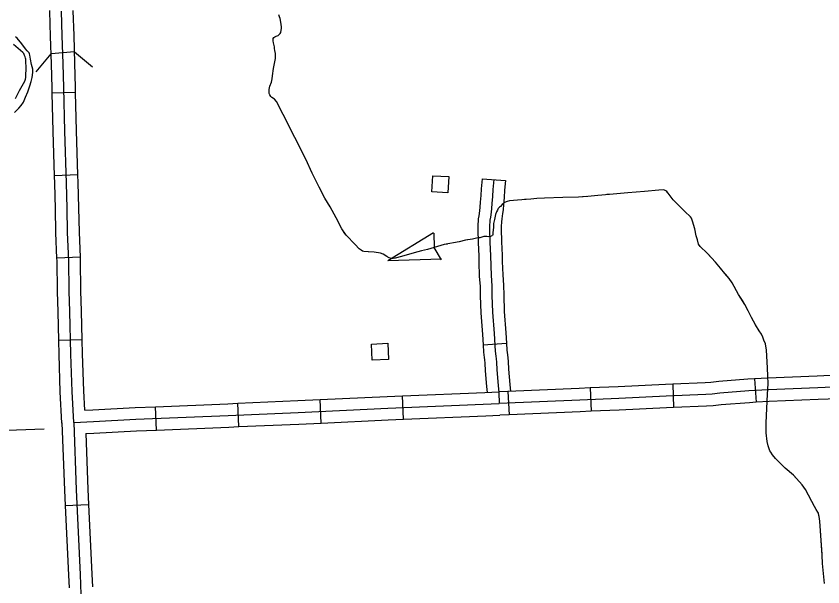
# Model space of a CAD drawing. Extents: x 1084508 to 1142749, y 1057638 to 1093403.
# Drawn here: x 1130896 to 1132518, y 1072445 to 1073592 of the extents above; entities that cross this region are included whole.
import ezdxf

# ---------------------------------------------------------------- set-up
doc = ezdxf.new("R2010")
doc.units = 0
for name, color, linetype in [('Level 32', 7, 'Continuous'), ('Level 35', 7, 'Continuous'), ('Level 38', 7, 'Continuous'), ('Level 43', 7, 'Continuous'), ('Level 45', 7, 'Continuous'), ('Level 5', 7, 'Continuous'), ('Level 56', 7, 'Continuous')]:
    doc.layers.add(name, color=color, linetype=linetype)

msp = doc.modelspace()

# ---------------------------------------------------------------- linework, layer by layer
at = {"layer": 'Level 32'}
for p, q in [((1131013.4, 1073520.6), (1130966.4, 1073516.6)), ((1131015.5, 1073438.4), (1130968.4, 1073437.2)), ((1131020.2, 1073272.9), (1130973.2, 1073271.4)), ((1131025, 1073107.4), (1130978, 1073105.5)), ((1131028.7, 1072941.4), (1130981.7, 1072940.2)), ((1132380.8, 1072862.9), (1132383.7, 1072815.9)), ((1131884.8, 1072837.5), (1131886.9, 1072790.5)), ((1132050.4, 1072844.8), (1132052.4, 1072797.8)), ((1132216, 1072852.3), (1132217.9, 1072805.3)), ((1131509.3, 1072774.2), (1131507.1, 1072821.3)), ((1131674.8, 1072781.7), (1131672.8, 1072828.8)), ((1131178.1, 1072759.9), (1131176.1, 1072806.9)), ((1131343.7, 1072767), (1131341.6, 1072814)), ((1130994.7, 1072608.5), (1131041.7, 1072610.7))]:
    msp.add_line(p, q, dxfattribs=at)
for points in [[(1130968.4, 1073437.2), (1130968.1, 1073447.5), (1130967.1, 1073496.4), (1130965.2, 1073551.5), (1130963.7, 1073601.9), (1130963.7, 1073603.5)], [(1131011.6, 1072775.2), (1131008.2, 1072837.7), (1131005.9, 1072912.7), (1131003.7, 1072998.5), (1131002.4, 1073039.2), (1131001.7, 1073101.2), (1130999.4, 1073157.5), (1130998.5, 1073206.2), (1130997.2, 1073256.6), (1130993.9, 1073360.9), (1130991.7, 1073448), (1130990.7, 1073497.1), (1130988.7, 1073552.3), (1130987.2, 1073602.3)], [(1131015.5, 1073438.4), (1131015.2, 1073448.5), (1131014.2, 1073497.7), (1131012.3, 1073553.1), (1131010.8, 1073602.6), (1131010.8, 1073603.5)], [(1131020.2, 1073272.9), (1131017.5, 1073361.6), (1131015.5, 1073438.4)], [(1130973.2, 1073271.4), (1130970.4, 1073360.2), (1130968.4, 1073437.2)], [(1130978, 1073105.5), (1130975.9, 1073156.7), (1130974.9, 1073205.7), (1130973.6, 1073255.9), (1130973.2, 1073271.4)], [(1131025, 1073107.4), (1131023, 1073158.2), (1131022, 1073206.7), (1131020.7, 1073257.2), (1131020.2, 1073272.9)], [(1130981.7, 1072940.2), (1130980.1, 1072997.9), (1130978.8, 1073038.7), (1130978.2, 1073100.6), (1130978, 1073105.5)], [(1131028.7, 1072941.4), (1131027.2, 1072999.2), (1131025.9, 1073039.7), (1131025.3, 1073101.8), (1131025, 1073107.4)], [(1130988, 1072773.9), (1130984.7, 1072836.7), (1130982.4, 1072912.1), (1130981.7, 1072940.2)], [(1131033.8, 1072800.1), (1131031.7, 1072838.7), (1131029.5, 1072913.4), (1131028.7, 1072941.4)], [(1132546.8, 1072870.2), (1132506.8, 1072868.4), (1132407.4, 1072864.6), (1132380.8, 1072862.9)], [(1132703.8, 1072853.6), (1132507.8, 1072844.9), (1132408.5, 1072841), (1132368.8, 1072838.6), (1132311, 1072834.4), (1132295.2, 1072832.4), (1132282.8, 1072831.5), (1132202.8, 1072828.3), (1132107.6, 1072823.7), (1132029.2, 1072820.4), (1131867.4, 1072813.2)], [(1132380.8, 1072862.9), (1132367.2, 1072862.1), (1132308.7, 1072857.8), (1132292.8, 1072855.9), (1132281.4, 1072855), (1132216, 1072852.3)], [(1131884.8, 1072837.5), (1131866.3, 1072836.7)], [(1132050.4, 1072844.8), (1132028.2, 1072843.9), (1131884.8, 1072837.5)], [(1132216, 1072852.3), (1132201.7, 1072851.8), (1132106.6, 1072847.3), (1132050.4, 1072844.8)], [(1131341.6, 1072814), (1131462, 1072819.2), (1131507.1, 1072821.3)], [(1131507.1, 1072821.3), (1131641.9, 1072827.5), (1131672.8, 1072828.8)], [(1131672.8, 1072828.8), (1131838.4, 1072835.6)], [(1131838.4, 1072835.6), (1131866.4, 1072836.7)], [(1132548.9, 1072823.1), (1132508.8, 1072821.3), (1132409.7, 1072817.5), (1132383.7, 1072815.9)], [(1131011.6, 1072775.2), (1131051.2, 1072777.5), (1131136.5, 1072781.7), (1131322.3, 1072789.6), (1131463, 1072795.6), (1131643, 1072804), (1131867.4, 1072813.2)], [(1131033.8, 1072800.1), (1131049.9, 1072801), (1131135.4, 1072805.2), (1131176.1, 1072806.9)], [(1131176.1, 1072806.9), (1131321.3, 1072813.1), (1131341.6, 1072814)], [(1132217.9, 1072805.3), (1132203.8, 1072804.7), (1132108.7, 1072800.2), (1132052.4, 1072797.8)], [(1132383.7, 1072815.9), (1132370.3, 1072815.1), (1132313.3, 1072811), (1132297.5, 1072809), (1132284.1, 1072808), (1132217.9, 1072805.3)], [(1131674.8, 1072781.7), (1131840.3, 1072788.5)], [(1131840.3, 1072788.5), (1131868.3, 1072789.7)], [(1131886.9, 1072790.5), (1131868.4, 1072789.7)], [(1132052.4, 1072797.8), (1132030.2, 1072796.9), (1131886.9, 1072790.5)], [(1130988, 1072774.3), (1130993.2, 1072639.2), (1130994.7, 1072608.5)], [(1131011.6, 1072775.2), (1131016.7, 1072640.2), (1131024.9, 1072469.5), (1131029.6, 1072329), (1131031.8, 1072222.3), (1131035.1, 1072139.7), (1131036.9, 1072034.3), (1131039.9, 1071925.5), (1131042.7, 1071833), (1131048.6, 1071656.8), (1131051.4, 1071551.3), (1131054.5, 1071468.6), (1131058.1, 1071385.1), (1131063.4, 1071238.1), (1131069.5, 1071113.7)], [(1131343.7, 1072767), (1131464.1, 1072772.1), (1131509.3, 1072774.2)], [(1131509.3, 1072774.2), (1131644, 1072780.5), (1131674.8, 1072781.7)], [(1131036, 1072753), (1131052.4, 1072754), (1131137.6, 1072758.2), (1131178.1, 1072759.9)], [(1131178.1, 1072759.9), (1131323.3, 1072766.1), (1131343.7, 1072767)], [(1131036, 1072753), (1131040.2, 1072641.2), (1131041.7, 1072610.7)], [(1131041.7, 1072610.7), (1131048.4, 1072470.5), (1131049.3, 1072444.8)], [(1130994.7, 1072608.5), (1131001.3, 1072468.5), (1131002.2, 1072443.2)]]:
    msp.add_lwpolyline(points, dxfattribs=at)
at = {"layer": 'Level 35'}
for points in [[(1131404.7, 1073436.5), (1131404.7, 1073444.8), (1131406.1, 1073451.3), (1131409.1, 1073459.3), (1131410.9, 1073466.3), (1131411.6, 1073472.5), (1131413.1, 1073486.7), (1131417.4, 1073506.7), (1131417.1, 1073516.9), (1131416.3, 1073523.1), (1131415.6, 1073527.2), (1131415.2, 1073530.8), (1131413.4, 1073538.5), (1131412.7, 1073542.8), (1131412.7, 1073544.6), (1131412.7, 1073547.2), (1131414.2, 1073549), (1131416, 1073550.5), (1131418.7, 1073552.1), (1131422.7, 1073553.5), (1131424.9, 1073555.6), (1131426.5, 1073557.2), (1131428, 1073559.6), (1131428.7, 1073563.7), (1131429.2, 1073567.4), (1131429.4, 1073571), (1131429.1, 1073575.4), (1131427.2, 1073584.1), (1131426.9, 1073587.4), (1131425.1, 1073590.8), (1131423.8, 1073594.5)], [(1130894.5, 1073426.9), (1130902.6, 1073442.6), (1130913.4, 1073461.7), (1130914.7, 1073465.6), (1130915.2, 1073468.5), (1130915.4, 1073473.3), (1130916.1, 1073486.3), (1130916.1, 1073488), (1130915.4, 1073501.9), (1130915.2, 1073505.8), (1130914.7, 1073507.8), (1130914.1, 1073510.2), (1130913, 1073513.1), (1130911.2, 1073516.8), (1130909.4, 1073519), (1130904.8, 1073523.4), (1130890.7, 1073535.1)], [(1130892.3, 1073398.2), (1130901.1, 1073407), (1130905.9, 1073412.3), (1130910.6, 1073419.1), (1130914.9, 1073429.4), (1130919.1, 1073439.9), (1130923.7, 1073452.2), (1130925.9, 1073460.6), (1130928.4, 1073469.1), (1130929.5, 1073478.8), (1130929.3, 1073485.8), (1130927, 1073494.9), (1130924.8, 1073505.4), (1130924.4, 1073509.5), (1130923.3, 1073514), (1130922.9, 1073516.4), (1130921.8, 1073518.4), (1130919.6, 1073521), (1130918, 1073522.7), (1130914.5, 1073526.5), (1130907.3, 1073536.6), (1130898, 1073548), (1130894.5, 1073550.4)]]:
    msp.add_lwpolyline(points, dxfattribs=at)
at = {"layer": 'Level 38'}
for points in [[(1131013.4, 1073520.6), (1131049.6, 1073490.5)], [(1130936.4, 1073480.2), (1130966.5, 1073516.3)]]:
    msp.add_lwpolyline(points, dxfattribs=at)
at = {"layer": 'Level 43'}
for p, q in [((1131643.4, 1073100.8), (1131735.1, 1073157.4)), ((1131735.6, 1073156), (1131736.3, 1073127.3)), ((1131751.3, 1073102.5), (1131736.4, 1073126.9)), ((1131643.4, 1073100.8), (1131751.1, 1073104))]:
    msp.add_line(p, q, dxfattribs=at)
for points in [[(1131859.7, 1073193.7), (1131857.5, 1073183.1), (1131856, 1073175.1), (1131855.5, 1073167), (1131854.6, 1073157.4), (1131854.4, 1073152.8), (1131853.9, 1073151.5), (1131853.2, 1073150.9), (1131852.4, 1073150.3), (1131849.9, 1073149.5), (1131846.1, 1073148.8), (1131842.5, 1073149.2), (1131836.3, 1073148.9), (1131832.3, 1073148), (1131828, 1073146.5), (1131824, 1073146.2), (1131813.4, 1073144), (1131799.5, 1073141.7), (1131786.9, 1073138.2), (1131756.2, 1073132.9), (1131723.3, 1073123.3), (1131711, 1073120.4), (1131695.9, 1073116.5), (1131670.8, 1073109), (1131658.1, 1073105.9), (1131654, 1073105), (1131650.4, 1073104.7), (1131645.8, 1073106.1), (1131641.4, 1073109), (1131633.8, 1073113.7), (1131628.5, 1073116), (1131616.1, 1073117.5), (1131603.6, 1073118.6), (1131594.9, 1073119.2), (1131592.6, 1073119.9), (1131589.9, 1073121.6), (1131585.8, 1073124.5), (1131577.3, 1073132.9), (1131559.5, 1073151.6), (1131550.7, 1073164.4), (1131539.2, 1073187), (1131527, 1073209.1), (1131516.5, 1073226.5), (1131504.9, 1073248.5), (1131491.1, 1073276.7), (1131478.5, 1073304.7), (1131456.2, 1073348), (1131433, 1073394.7), (1131419.2, 1073420.8), (1131415.5, 1073425.3), (1131413.2, 1073426.4), (1131409.9, 1073428.5), (1131408, 1073430.9), (1131405.8, 1073433.7), (1131404.7, 1073436.5)], [(1131433.3, 1073394.1), (1131433, 1073394.7), (1131419.2, 1073420.8), (1131415.5, 1073425.3), (1131413.2, 1073426.4), (1131409.9, 1073428.5), (1131408, 1073430.9), (1131405.8, 1073433.7), (1131404.7, 1073436.5)], [(1131506.5, 1073245.5), (1131504.9, 1073248.5), (1131491.1, 1073276.7), (1131478.5, 1073304.7), (1131456.2, 1073348), (1131451.7, 1073357)], [(1132368, 1073000), (1132361, 1073012.7), (1132348.5, 1073032.7), (1132335.5, 1073055.9), (1132329.3, 1073064.8), (1132321, 1073074.9), (1132312.1, 1073085.8), (1132302.2, 1073097.8), (1132285.4, 1073115.5), (1132271.6, 1073129), (1132267.9, 1073134), (1132265.6, 1073142.3), (1132263.5, 1073150.6), (1132260.4, 1073164.4), (1132255.7, 1073179.8), (1132253.9, 1073185.8), (1132251.8, 1073188.4), (1132249, 1073191.7), (1132243.2, 1073196.9), (1132234.9, 1073204.8), (1132217, 1073223), (1132206.8, 1073236.2), (1132204, 1073239.6), (1132202.2, 1073241.2), (1132199.6, 1073242.5), (1132197, 1073243), (1132188.4, 1073242.2), (1132159.5, 1073239.6), (1132125.7, 1073236.8), (1132088.8, 1073233.9), (1132065.4, 1073231.3), (1132045.7, 1073229.7), (1132026.4, 1073228.4), (1131995, 1073227.7), (1131958.6, 1073226.4), (1131942.7, 1073225.6), (1131931, 1073224.3), (1131921.1, 1073223.5), (1131903.7, 1073222.2), (1131887.8, 1073220.9), (1131883.2, 1073219.8), (1131878, 1073217.5), (1131876.6, 1073216.1), (1131873.2, 1073213.2), (1131869.6, 1073209.8), (1131868.1, 1073208.4), (1131866.7, 1073206.9), (1131865.3, 1073205.4), (1131864.4, 1073204.1), (1131863.5, 1073202.3), (1131861.9, 1073198.7), (1131859.7, 1073193.7)], [(1132205.5, 1073237.8), (1132204, 1073239.6), (1132202.2, 1073241.2), (1132199.6, 1073242.5), (1132197, 1073243), (1132188.4, 1073242.2), (1132159.5, 1073239.6), (1132125.7, 1073236.8), (1132088.8, 1073233.9), (1132083.4, 1073233.3)], [(1132042.2, 1073229.5), (1132026.4, 1073228.4), (1131995, 1073227.7), (1131958.6, 1073226.4), (1131942.7, 1073225.6), (1131931, 1073224.3), (1131921.1, 1073223.5), (1131918.1, 1073223.3)], [(1131557, 1073155.2), (1131550.7, 1073164.4), (1131539.2, 1073187), (1131527, 1073209.1), (1131526.8, 1073209.4)], [(1132296, 1073104.4), (1132285.4, 1073115.5), (1132271.6, 1073129), (1132267.9, 1073134), (1132265.6, 1073142.3), (1132263.5, 1073150.6), (1132260.4, 1073164.4), (1132255.7, 1073179.8), (1132253.9, 1073185.8), (1132251.8, 1073188.4), (1132249, 1073191.7), (1132243.2, 1073196.9), (1132234.9, 1073204.8), (1132232.9, 1073206.8)], [(1131604.3, 1073118.5), (1131603.6, 1073118.6), (1131594.9, 1073119.2), (1131592.6, 1073119.9), (1131589.9, 1073121.6), (1131585.8, 1073124.5), (1131577.3, 1073132.9), (1131559.5, 1073151.6), (1131557, 1073155.2)], [(1131821.4, 1073145.7), (1131813.4, 1073144), (1131803.6, 1073142.4)], [(1131763.1, 1073134.1), (1131756.2, 1073132.9), (1131723.3, 1073123.3), (1131711, 1073120.4), (1131695.9, 1073116.5), (1131670.8, 1073109), (1131658.1, 1073105.9), (1131654, 1073105), (1131650.4, 1073104.7), (1131645.8, 1073106.1), (1131643.4, 1073107.7)], [(1132356.2, 1073020.5), (1132348.5, 1073032.7), (1132335.5, 1073055.9), (1132329.3, 1073064.8), (1132322.7, 1073072.7)], [(1132385.8, 1072965.9), (1132382.6, 1072971.3), (1132374.5, 1072986.2), (1132368, 1073000), (1132361, 1073012.7), (1132356.2, 1073020.5)], [(1132521.1, 1072451.6), (1132517.5, 1072491.7), (1132516.5, 1072508.7), (1132511.8, 1072577.1), (1132510.8, 1072586.2), (1132510.2, 1072588.5), (1132509.2, 1072592.7), (1132508.2, 1072595.3), (1132504.5, 1072600.5), (1132500.9, 1072606.2), (1132495.9, 1072616.7), (1132483.2, 1072640.6), (1132476.7, 1072649.7), (1132458.8, 1072669.2), (1132442.1, 1072683.3), (1132422.9, 1072703), (1132416.6, 1072710.6), (1132413.5, 1072715.3), (1132411.4, 1072718.4), (1132410.1, 1072722.3), (1132408.1, 1072728.5), (1132406.2, 1072737.1), (1132403.9, 1072754.8), (1132404.2, 1072774.9), (1132406.8, 1072832.1), (1132408.3, 1072852.9), (1132406.5, 1072885.5), (1132404.7, 1072920.9), (1132402.6, 1072933.3), (1132399.5, 1072941.1), (1132397.1, 1072946.6), (1132394.3, 1072952.6), (1132389.6, 1072959.4), (1132382.6, 1072971.3), (1132374.5, 1072986.2), (1132368, 1073000)], [(1132407.4, 1072868.5), (1132406.5, 1072885.5), (1132404.7, 1072920.9), (1132403.4, 1072928.8)], [(1132405.5, 1072804.8), (1132406, 1072815.9)], [(1132465.5, 1072661.9), (1132458.8, 1072669.2), (1132442.1, 1072683.3), (1132422.9, 1072703), (1132416.6, 1072710.6), (1132413.5, 1072715.3), (1132411.4, 1072718.4), (1132410.1, 1072722.3), (1132408.1, 1072728.5), (1132406.2, 1072737.1), (1132403.9, 1072754.8), (1132404, 1072763.4)], [(1132516.4, 1072509.8), (1132511.8, 1072577.1), (1132510.8, 1072586.2), (1132510.2, 1072588.5), (1132509.2, 1072592.7), (1132508.2, 1072595.3), (1132504.5, 1072600.5), (1132500.9, 1072606.2), (1132495.9, 1072616.7), (1132489.6, 1072628.6)]]:
    msp.add_lwpolyline(points, dxfattribs=at)
at = {"layer": 'Level 45'}
for p, q in [((1131832.7, 1073265.4), (1131879.7, 1073261.8)), ((1131834.8, 1072931.3), (1131881.8, 1072934.5))]:
    msp.add_line(p, q, dxfattribs=at)
for points in [[(1131832.7, 1073265.4), (1131831.2, 1073245.3), (1131830.3, 1073231.3), (1131829.2, 1073218), (1131828.2, 1073208.3), (1131827.3, 1073201), (1131826.1, 1073191), (1131825.2, 1073184.8), (1131824.6, 1073180.6), (1131824.1, 1073173.1), (1131824.3, 1073163.4), (1131824.8, 1073136.9), (1131825.9, 1073109.7), (1131826.3, 1073097.6)], [(1131856.2, 1073263.6), (1131854.7, 1073243.7), (1131853.8, 1073229.6), (1131852.7, 1073215.8), (1131851.6, 1073205.6), (1131850.7, 1073198.2), (1131849.4, 1073187.9), (1131848.5, 1073181.7), (1131848.1, 1073178.2), (1131847.6, 1073172.5), (1131847.8, 1073163.9), (1131848.3, 1073137.5), (1131849.4, 1073110.5), (1131850.7, 1073071), (1131852.2, 1073050.1), (1131852.7, 1073030.8), (1131854, 1072997), (1131856.8, 1072953.9), (1131859.3, 1072918.8), (1131860.4, 1072908.9), (1131861, 1072903.2), (1131861.5, 1072896.3), (1131862.6, 1072881), (1131865.2, 1072849.8), (1131866.3, 1072835.7), (1131867.4, 1072813.2)], [(1131879.7, 1073261.8), (1131878.1, 1073242), (1131877.3, 1073227.9), (1131876.1, 1073213.6), (1131875, 1073203), (1131874.1, 1073195.3), (1131872.7, 1073184.7), (1131871.8, 1073178.6), (1131871.5, 1073175.8), (1131871.2, 1073171.9), (1131871.4, 1073164.4), (1131871.8, 1073138.2), (1131872.9, 1073111.4), (1131873.3, 1073099.2)], [(1131826.3, 1073097.6), (1131827.2, 1073069.7), (1131828.7, 1073049), (1131829.1, 1073030.1), (1131830.5, 1072995.7), (1131833.4, 1072952.3), (1131834.8, 1072931.3)], [(1131873.3, 1073099.2), (1131874.2, 1073072.2), (1131875.8, 1073051.2), (1131876.2, 1073031.5), (1131877.5, 1072998.2), (1131880.3, 1072955.5), (1131881.8, 1072934.5)], [(1131881.8, 1072934.5), (1131882.7, 1072920.9), (1131883.8, 1072911.5), (1131884.5, 1072905.3), (1131884.9, 1072897.9), (1131886, 1072882.8), (1131888.7, 1072851.7), (1131889.7, 1072837.8)], [(1131834.8, 1072931.3), (1131835.8, 1072916.6), (1131837, 1072906.2), (1131837.6, 1072901), (1131838, 1072894.7), (1131839.1, 1072879.1), (1131841.7, 1072847.9), (1131842.7, 1072835.8)]]:
    msp.add_lwpolyline(points, dxfattribs=at)
at = {"layer": 'Level 5'}
msp.add_lwpolyline([(1130322.7, 1072739.7), (1130952.1, 1072762.3)], dxfattribs=at)
at = {"layer": 'Level 56'}
for points in [[(1131731.5, 1073238.8), (1131733.4, 1073271.4), (1131766.1, 1073269.6), (1131764.2, 1073236.9)], [(1131611.9, 1072900.4), (1131610.4, 1072933), (1131643.2, 1072934.5), (1131644.7, 1072901.9)]]:
    msp.add_lwpolyline(points, close=True, dxfattribs=at)

doc.saveas('drawing.dxf')
